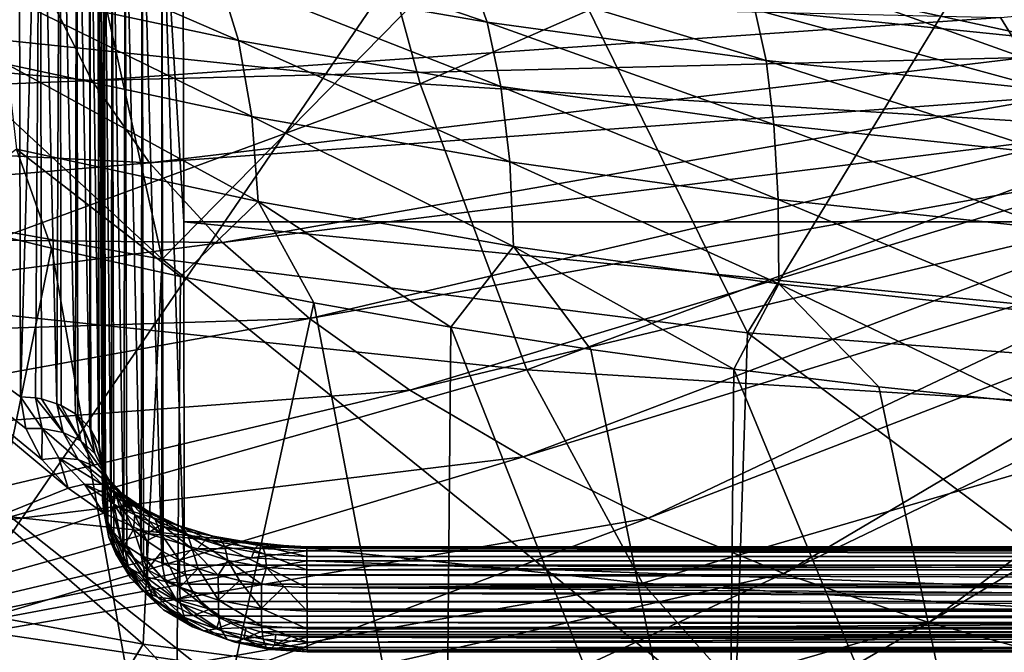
# Model space of a CAD drawing. Header units: metres. Extents: x -109 to 109, y -78 to 121.
# Tile 446 of 656: x -4.67 to -2.26, y -73.79 to -72.24. Entities that reach past the tile are written whole.
import ezdxf

# ---------------------------------------------------------------- set-up
doc = ezdxf.new("R2010")
doc.units = ezdxf.units.M
doc.layers.add('solid_508554_SW0001', color=7, linetype='CONTINUOUS')

msp = doc.modelspace()

# ---------------------------------------------------------------- linework, layer by layer
at = {"layer": 'solid_508554_SW0001'}
for points in [[(-4.670486, -71.445282, 48.437046), (-4.667082, -73.161469, 46.237328), (-5.872071, -72.281227, 47.410671)], [(-4.618999, -71.450371, 48.441467), (-4.667082, -73.161469, 46.237328), (-4.670486, -71.445282, 48.437046)], [(-4.618999, -71.450371, 48.441467), (-4.629963, -73.164268, 46.239376), (-4.667082, -73.161469, 46.237328)], [(-4.618999, -71.450371, 48.441467), (-4.615598, -73.166916, 46.241291), (-4.629963, -73.164268, 46.239376)], [(-4.618999, -71.450371, 48.441467), (-4.577928, -73.178459, 46.249619), (-4.615598, -73.166916, 46.241291)], [(-4.570982, -71.465408, 48.454296), (-4.577928, -73.178459, 46.249619), (-4.618999, -71.450371, 48.441467)], [(-3.562535, -71.848, 42.004944), (-5.899612, -71.467323, 41.955029), (-5.869088, -75.2211, 42.447231)], [(-4.570982, -71.465408, 48.454296), (-4.567585, -73.182953, 46.252853), (-4.577928, -73.178459, 46.249619)], [(-4.570982, -71.465408, 48.454296), (-4.53261, -73.203606, 46.267723), (-4.567585, -73.182953, 46.252853)], [(-4.529674, -71.489388, 48.47467), (-4.53261, -73.203606, 46.267723), (-4.570982, -71.465408, 48.454296)], [(-4.529674, -71.489388, 48.47467), (-4.526278, -73.208488, 46.271233), (-4.53261, -73.203606, 46.267723)], [(-4.529674, -71.489388, 48.47467), (-4.497425, -73.237823, 46.292324), (-4.526278, -73.208488, 46.271233)], [(-4.497857, -71.520676, 48.501221), (-4.497425, -73.237823, 46.292324), (-4.529674, -71.489388, 48.47467)], [(-3.688985, -72.395264, 16.270603), (-5.501956, -72.205193, 16.599815), (-3.927015, -71.522141, 14.119404)], [(-4.497857, -71.520676, 48.501221), (-4.494461, -73.241798, 46.295185), (-4.497425, -73.237823, 46.292324)], [(-4.497857, -71.520676, 48.501221), (-4.475022, -73.278526, 46.321571), (-4.494461, -73.241798, 46.295185)], [(-4.477677, -71.557175, 48.532158), (-4.475022, -73.278526, 46.321571), (-4.497857, -71.520676, 48.501221)], [(-3.688985, -72.395264, 16.270603), (-3.927015, -71.522141, 14.119404), (-1.970237, -71.644096, 13.90817)], [(-4.477677, -71.557175, 48.532158), (-4.470494, -71.596436, 48.565369), (-4.46709, -73.322418, 46.353096)], [(-4.477677, -71.557175, 48.532158), (-4.46709, -73.322418, 46.353096), (-4.47428, -73.280655, 46.323101)], [(-4.477677, -71.557175, 48.532158), (-4.47428, -73.280655, 46.323101), (-4.475022, -73.278526, 46.321571)], [(-5.739532, -72.573341, 54.411236), (-4.320586, -72.824783, 54.540447), (-5.679892, -71.563828, 56.305351)], [(-4.320586, -72.824783, 54.540447), (-4.556941, -71.759193, 56.418018), (-5.679892, -71.563828, 56.305351)], [(-4.466179, -73.412849, 46.405243), (-4.46709, -73.322418, 46.353096), (-4.470494, -71.596436, 48.565369)], [(-4.469543, -71.700157, 48.603508), (-4.466179, -73.412849, 46.405243), (-4.470494, -71.596436, 48.565369)], [(-1.850814, -72.509827, 16.072174), (-3.688985, -72.395264, 16.270603), (-1.970237, -71.644096, 13.90817)], [(-4.46236, -71.739426, 48.636723), (-4.466179, -73.412849, 46.405243), (-4.469543, -71.700157, 48.603508)], [(-4.46236, -71.739426, 48.636723), (-4.462772, -73.441338, 46.425686), (-4.466179, -73.412849, 46.405243)], [(-4.46236, -71.739426, 48.636723), (-4.458992, -73.454628, 46.435226), (-4.462772, -73.441338, 46.425686)], [(-4.46236, -71.739426, 48.636723), (-4.445197, -73.483894, 46.456242), (-4.458992, -73.454628, 46.435226)], [(-4.442181, -71.775963, 48.667618), (-4.445197, -73.483894, 46.456242), (-4.46236, -71.739426, 48.636723)], [(-4.320586, -72.824783, 54.540447), (-3.425279, -71.91153, 56.505859), (-4.556941, -71.759193, 56.418018)], [(-4.442181, -71.775963, 48.667618), (-4.43881, -73.493484, 46.463131), (-4.445197, -73.483894, 46.456242)], [(-4.442181, -71.775963, 48.667618), (-4.413953, -73.52092, 46.482838), (-4.43881, -73.493484, 46.463131)], [(-4.410364, -71.807281, 48.694134), (-4.413953, -73.52092, 46.482838), (-4.442181, -71.775963, 48.667618)], [(-4.410364, -71.807281, 48.694134), (-4.406992, -73.52681, 46.487076), (-4.413953, -73.52092, 46.482838)], [(-4.410364, -71.807281, 48.694134), (-4.371428, -73.549568, 46.503445), (-4.406992, -73.52681, 46.487076)], [(-4.369055, -71.831276, 48.714485), (-4.371428, -73.549568, 46.503445), (-4.410364, -71.807281, 48.694134)], [(-3.562535, -71.848, 42.004944), (-5.869088, -75.2211, 42.447231), (5.869088, -75.2211, 42.447231)], [(-4.369055, -71.831276, 48.714485), (-4.365685, -73.552353, 46.505444), (-4.371428, -73.549568, 46.503445)], [(-4.369055, -71.831276, 48.714485), (-4.320867, -73.567673, 46.516487), (-4.365685, -73.552353, 46.505444)], [(-4.321038, -71.846329, 48.727299), (-4.320867, -73.567673, 46.516487), (-4.369055, -71.831276, 48.714485)], [(-4.321038, -71.846329, 48.727299), (-4.269551, -71.851433, 48.731701), (-4.267633, -72.733559, 47.644493)], [(-4.321038, -71.846329, 48.727299), (-4.267633, -72.733559, 47.644493), (-4.266187, -73.573837, 46.520966)], [(-4.321038, -71.846329, 48.727299), (-4.266187, -73.573837, 46.520966), (-4.317671, -73.568382, 46.517002)], [(-4.321038, -71.846329, 48.727299), (-4.317671, -73.568382, 46.517002), (-4.320867, -73.567673, 46.516487)], [(4.269556, -71.849617, 48.733845), (4.267633, -72.733559, 47.644493), (-4.269551, -71.851433, 48.731701)], [(-1.192517, -72.04007, 42.030128), (-3.562535, -71.848, 42.004944), (5.869088, -75.2211, 42.447231)], [(4.267633, -72.733559, 47.644493), (-4.267633, -72.733559, 47.644493), (-4.269551, -71.851433, 48.731701)], [(-4.320586, -72.824783, 54.540447), (-2.887991, -73.004982, 54.633049), (-3.425279, -71.91153, 56.505859)], [(-2.887991, -73.004982, 54.633049), (-2.287126, -72.020531, 56.568714), (-3.425279, -71.91153, 56.505859)], [(-4.133914, -72.289841, 28.148821), (-4.182301, -72.130409, 27.973177), (-4.805328, -71.998154, 28.288815)], [(-4.743149, -72.15979, 28.457996), (-4.133914, -72.289841, 28.148821), (-4.805328, -71.998154, 28.288815)], [(-3.525391, -72.244324, 27.727722), (-3.570671, -72.117645, 27.526436), (-4.245121, -72.00161, 27.778044)], [(-4.182301, -72.130409, 27.973177), (-3.525391, -72.244324, 27.727722), (-4.245121, -72.00161, 27.778044)], [(0, -72.018211, 41.56078), (-2.209354, -72.331459, 40.842983), (-2.269211, -72.232941, 41.013813)], [(-2.887991, -73.004982, 54.633049), (-1.446278, -73.113319, 54.688721), (-2.287126, -72.020531, 56.568714)], [(-1.446278, -73.113319, 54.688721), (-1.144646, -72.085999, 56.606472), (-2.287126, -72.020531, 56.568714)], [(-3.491427, -72.402077, 27.908203), (-3.525391, -72.244324, 27.727722), (-4.182301, -72.130409, 27.973177)], [(-4.133914, -72.289841, 28.148821), (-3.491427, -72.402077, 27.908203), (-4.182301, -72.130409, 27.973177)], [(-2.843054, -72.338493, 27.555477), (-2.870241, -72.21331, 27.35004), (-3.570671, -72.117645, 27.526436)], [(-3.525391, -72.244324, 27.727722), (-2.843054, -72.338493, 27.555477), (-3.570671, -72.117645, 27.526436)], [(-2.152562, -72.28746, 27.250875), (-2.165812, -72.198029, 27.026289), (-2.904776, -72.12281, 27.12816)], [(-2.870241, -72.21331, 27.35004), (-2.152562, -72.28746, 27.250875), (-2.904776, -72.12281, 27.12816)], [(-4.101223, -72.475769, 28.3004), (-4.133914, -72.289841, 28.148821), (-4.743149, -72.15979, 28.457996)], [(-4.699965, -72.347305, 28.604912), (-4.101223, -72.475769, 28.3004), (-4.743149, -72.15979, 28.457996)], [(-4.492692, -72.38739, 40.21756), (-6.630319, -72.473877, 39.188293), (-6.806166, -72.17662, 39.703777)], [(-4.596958, -72.179787, 40.577576), (-4.492692, -72.38739, 40.21756), (-6.806166, -72.17662, 39.703777)], [(-2.269211, -72.232941, 41.013813), (-4.492692, -72.38739, 40.21756), (-4.596958, -72.179787, 40.577576)], [(-5.11251, -72.918617, 18.787512), (-5.501956, -72.205193, 16.599815), (-3.688985, -72.395264, 16.270603)], [(-2.269211, -72.232941, 41.013813), (-2.209354, -72.331459, 40.842983), (-4.492692, -72.38739, 40.21756)], [(-2.14377, -72.411781, 27.458433), (-2.152562, -72.28746, 27.250875), (-2.870241, -72.21331, 27.35004)], [(-2.843054, -72.338493, 27.555477), (-2.14377, -72.411781, 27.458433), (-2.870241, -72.21331, 27.35004)], [(-2.823921, -72.495087, 27.73912), (-2.843054, -72.338493, 27.555477), (-3.525391, -72.244324, 27.727722)], [(-3.491427, -72.402077, 27.908203), (-2.823921, -72.495087, 27.73912), (-3.525391, -72.244324, 27.727722)], [(-4.550187, -73.384995, 45.922333), (-5.869609, -73.919075, 45.138466), (-5.872071, -72.281227, 47.410671)], [(-4.614835, -73.314888, 46.021927), (-4.550187, -73.384995, 45.922333), (-5.872071, -72.281227, 47.410671)], [(-4.654095, -73.239105, 46.128761), (-4.614835, -73.314888, 46.021927), (-5.872071, -72.281227, 47.410671)], [(-4.667082, -73.161469, 46.237328), (-4.654095, -73.239105, 46.128761), (-5.872071, -72.281227, 47.410671)], [(-3.469664, -72.5868, 28.063173), (-3.491427, -72.402077, 27.908203), (-4.133914, -72.289841, 28.148821)], [(-4.101223, -72.475769, 28.3004), (-3.469664, -72.5868, 28.063173), (-4.133914, -72.289841, 28.148821)], [(-4.085079, -72.683334, 28.423967), (-4.101223, -72.475769, 28.3004), (-4.699965, -72.347305, 28.604912)], [(-4.676899, -72.555832, 28.725735), (-4.085079, -72.683334, 28.423967), (-4.699965, -72.347305, 28.604912)], [(-2.209354, -72.331459, 40.842983), (-4.350939, -72.589378, 39.867287), (-4.492692, -72.38739, 40.21756)], [(-2.209354, -72.331459, 40.842983), (-2.132396, -72.426956, 40.677368), (-4.350939, -72.589378, 39.867287)], [(-2.139664, -72.567749, 27.643557), (-2.14377, -72.411781, 27.458433), (-2.843054, -72.338493, 27.555477)], [(-2.823921, -72.495087, 27.73912), (-2.139664, -72.567749, 27.643557), (-2.843054, -72.338493, 27.555477)], [(-4.492692, -72.38739, 40.21756), (-4.350939, -72.589378, 39.867287), (-6.630319, -72.473877, 39.188293)], [(-3.427866, -73.09523, 18.481602), (-5.11251, -72.918617, 18.787512), (-3.688985, -72.395264, 16.270603)], [(-3.427866, -73.09523, 18.481602), (-3.688985, -72.395264, 16.270603), (-1.850814, -72.509827, 16.072174)], [(-2.813343, -72.679016, 27.896187), (-2.823921, -72.495087, 27.73912), (-3.491427, -72.402077, 27.908203)], [(-3.469664, -72.5868, 28.063173), (-2.813343, -72.679016, 27.896187), (-3.491427, -72.402077, 27.908203)], [(-2.132396, -72.426956, 40.677368), (-4.172881, -72.784065, 39.529678), (-4.350939, -72.589378, 39.867287)], [(-2.132396, -72.426956, 40.677368), (-2.038934, -72.518707, 40.518257), (-4.172881, -72.784065, 39.529678)], [(-4.350939, -72.589378, 39.867287), (-6.402559, -72.762207, 38.688297), (-6.630319, -72.473877, 39.188293)], [(-3.460669, -72.793686, 28.188601), (-3.469664, -72.5868, 28.063173), (-4.101223, -72.475769, 28.3004)], [(-4.085079, -72.683334, 28.423967), (-3.460669, -72.793686, 28.188601), (-4.101223, -72.475769, 28.3004)], [(-2.140352, -72.751297, 27.80142), (-2.139664, -72.567749, 27.643557), (-2.823921, -72.495087, 27.73912)], [(-2.813343, -72.679016, 27.896187), (-2.140352, -72.751297, 27.80142), (-2.823921, -72.495087, 27.73912)], [(-2.038934, -72.518707, 40.518257), (-3.960003, -72.969818, 39.207558), (-4.172881, -72.784065, 39.529678)], [(-2.038934, -72.518707, 40.518257), (-1.929689, -72.606003, 40.366879), (-3.960003, -72.969818, 39.207558)], [(-1.719807, -73.201683, 18.297218), (-3.427866, -73.09523, 18.481602), (-1.850814, -72.509827, 16.072174)], [(-4.676899, -72.555832, 28.725735), (-4.894953, -72.724106, 28.95212), (-4.590792, -72.79792, 28.768801)], [(-4.676899, -72.555832, 28.725735), (-4.590792, -72.79792, 28.768801), (-4.275187, -72.86721, 28.60364)], [(-4.676899, -72.555832, 28.725735), (-4.275187, -72.86721, 28.60364), (-4.085079, -72.683334, 28.423967)], [(-4.350939, -72.589378, 39.867287), (-4.172881, -72.784065, 39.529678), (-6.402559, -72.762207, 38.688297)], [(-5.799679, -73.501686, 52.442932), (-4.366557, -73.767296, 52.563343), (-5.739532, -72.573341, 54.411236)], [(-4.366557, -73.767296, 52.563343), (-4.320586, -72.824783, 54.540447), (-5.739532, -72.573341, 54.411236)], [(-2.811593, -72.885498, 28.022585), (-2.813343, -72.679016, 27.896187), (-3.469664, -72.5868, 28.063173)], [(-3.460669, -72.793686, 28.188601), (-2.811593, -72.885498, 28.022585), (-3.469664, -72.5868, 28.063173)], [(-1.929689, -72.606003, 40.366879), (-3.714083, -73.145088, 38.90361), (-3.960003, -72.969818, 39.207558)], [(-1.929689, -72.606003, 40.366879), (-1.805508, -72.688164, 40.2244), (-3.714083, -73.145088, 38.90361)], [(-4.085079, -72.683334, 28.423967), (-4.275187, -72.86721, 28.60364), (-3.949285, -72.931732, 28.457266)], [(-4.085079, -72.683334, 28.423967), (-3.949285, -72.931732, 28.457266), (-3.614309, -72.991234, 28.330242)], [(-4.085079, -72.683334, 28.423967), (-3.614309, -72.991234, 28.330242), (-3.460669, -72.793686, 28.188601)], [(-1.805508, -72.688164, 40.2244), (-3.437172, -73.308426, 38.620365), (-3.714083, -73.145088, 38.90361)], [(-1.805508, -72.688164, 40.2244), (-1.667352, -72.764557, 40.09193), (-3.437172, -73.308426, 38.620365)], [(-2.145815, -72.957649, 27.927916), (-2.140352, -72.751297, 27.80142), (-2.813343, -72.679016, 27.896187)], [(-2.811593, -72.885498, 28.022585), (-2.145815, -72.957649, 27.927916), (-2.813343, -72.679016, 27.896187)], [(-4.909778, -74.358421, 29.467325), (-4.590792, -72.79792, 28.768801), (-4.894953, -72.724106, 28.95212)], [(4.266187, -73.573837, 46.520966), (-4.266187, -73.573837, 46.520966), (-4.267633, -72.733559, 47.644493)], [(4.267633, -72.733559, 47.644493), (4.266187, -73.573837, 46.520966), (-4.267633, -72.733559, 47.644493)], [(-4.172881, -72.784065, 39.529678), (-6.124669, -73.039345, 38.207695), (-6.402559, -72.762207, 38.688297)], [(-1.667352, -72.764557, 40.09193), (-3.131581, -73.45845, 38.360195), (-3.437172, -73.308426, 38.620365)], [(-1.667352, -72.764557, 40.09193), (-1.51629, -72.834579, 39.970493), (-3.131581, -73.45845, 38.360195)], [(-4.172881, -72.784065, 39.529678), (-3.960003, -72.969818, 39.207558), (-6.124669, -73.039345, 38.207695)], [(-4.909778, -74.358421, 29.467325), (-4.289968, -74.495964, 29.117117), (-4.590792, -72.79792, 28.768801)], [(-4.289968, -74.495964, 29.117117), (-4.275187, -72.86721, 28.60364), (-4.590792, -72.79792, 28.768801)], [(-3.460669, -72.793686, 28.188601), (-3.614309, -72.991234, 28.330242), (-3.271512, -73.045486, 28.223057)], [(-3.460669, -72.793686, 28.188601), (-3.271512, -73.045486, 28.223057), (-2.922149, -73.094284, 28.13611)], [(-3.460669, -72.793686, 28.188601), (-2.922149, -73.094284, 28.13611), (-2.811593, -72.885498, 28.022585)], [(-4.366557, -73.767296, 52.563343), (-2.919045, -73.957687, 52.649651), (-4.320586, -72.824783, 54.540447)], [(-2.919045, -73.957687, 52.649651), (-2.887991, -73.004982, 54.633049), (-4.320586, -72.824783, 54.540447)], [(-1.51629, -72.834579, 39.970493), (-2.799859, -73.593925, 38.125267), (-3.131581, -73.45845, 38.360195)], [(-1.51629, -72.834579, 39.970493), (-1.353492, -72.897705, 39.861027), (-2.799859, -73.593925, 38.125267)], [(-4.289968, -74.495964, 29.117117), (-3.949285, -72.931732, 28.457266), (-4.275187, -72.86721, 28.60364)], [(-2.811593, -72.885498, 28.022585), (-2.922149, -73.094284, 28.13611), (-2.567468, -73.137451, 28.069717)], [(-2.811593, -72.885498, 28.022585), (-2.567468, -73.137451, 28.069717), (-2.208742, -73.174828, 28.024134)], [(-2.811593, -72.885498, 28.022585), (-2.208742, -73.174828, 28.024134), (-2.145815, -72.957649, 27.927916)], [(-1.353492, -72.897705, 39.861027), (-2.444775, -73.713715, 37.917542), (-2.799859, -73.593925, 38.125267)], [(-1.353492, -72.897705, 39.861027), (-1.180218, -72.953438, 39.764381), (-2.444775, -73.713715, 37.917542)], [(-4.691066, -73.455612, 21.019253), (-5.11251, -72.918617, 18.787512), (-3.427866, -73.09523, 18.481602)], [(-4.289968, -74.495964, 29.117117), (-3.629137, -74.613571, 28.841757), (-3.949285, -72.931732, 28.457266)], [(-3.629137, -74.613571, 28.841757), (-3.614309, -72.991234, 28.330242), (-3.949285, -72.931732, 28.457266)], [(-1.180218, -72.953438, 39.764381), (-2.069291, -73.816811, 37.73875), (-2.444775, -73.713715, 37.917542)], [(-3.960003, -72.969818, 39.207558), (-5.798824, -73.303131, 37.750259), (-6.124669, -73.039345, 38.207695)], [(-3.960003, -72.969818, 39.207558), (-3.714083, -73.145088, 38.90361), (-5.798824, -73.303131, 37.750259)], [(-3.629137, -74.613571, 28.841757), (-2.936928, -74.70948, 28.64538), (-3.614309, -72.991234, 28.330242)], [(-2.936928, -74.70948, 28.64538), (-3.271512, -73.045486, 28.223057), (-3.614309, -72.991234, 28.330242)], [(-2.919045, -73.957687, 52.649651), (-1.461926, -74.072166, 52.701546), (-2.887991, -73.004982, 54.633049)], [(-1.461926, -74.072166, 52.701546), (-1.446278, -73.113319, 54.688721), (-2.887991, -73.004982, 54.633049)], [(-2.936928, -74.70948, 28.64538), (-2.922149, -73.094284, 28.13611), (-3.271512, -73.045486, 28.223057)], [(-3.145294, -73.617668, 20.738562), (-4.691066, -73.455612, 21.019253), (-3.427866, -73.09523, 18.481602)], [(-3.145294, -73.617668, 20.738562), (-3.427866, -73.09523, 18.481602), (-1.719807, -73.201683, 18.297218)], [(-2.936928, -74.70948, 28.64538), (-2.223468, -74.782257, 28.530954), (-2.922149, -73.094284, 28.13611)], [(-2.223468, -74.782257, 28.530954), (-2.567468, -73.137451, 28.069717), (-2.922149, -73.094284, 28.13611)], [(-3.714083, -73.145088, 38.90361), (-5.427577, -73.551491, 37.319565), (-5.798824, -73.303131, 37.750259)], [(-3.714083, -73.145088, 38.90361), (-3.437172, -73.308426, 38.620365), (-5.427577, -73.551491, 37.319565)], [(-2.223468, -74.782257, 28.530954), (-2.208742, -73.174828, 28.024134), (-2.567468, -73.137451, 28.069717)], [(-4.613532, -73.239502, 46.135456), (-4.654095, -73.239105, 46.128761), (-4.667082, -73.161469, 46.237328)], [(-4.629963, -73.164268, 46.239376), (-4.613532, -73.239502, 46.135456), (-4.667082, -73.161469, 46.237328)], [(-4.562824, -73.248711, 46.154366), (-4.613532, -73.239502, 46.135456), (-4.629963, -73.164268, 46.239376)], [(-4.615598, -73.166916, 46.241291), (-4.562824, -73.248711, 46.154366), (-4.629963, -73.164268, 46.239376)], [(-4.615598, -73.166916, 46.241291), (-4.577928, -73.178459, 46.249619), (-4.562824, -73.248711, 46.154366)], [(-4.518952, -73.269585, 46.179924), (-4.562824, -73.248711, 46.154366), (-4.577928, -73.178459, 46.249619)], [(-4.567585, -73.182953, 46.252853), (-4.518952, -73.269585, 46.179924), (-4.577928, -73.178459, 46.249619)], [(-4.567585, -73.182953, 46.252853), (-4.53261, -73.203606, 46.267723), (-4.518952, -73.269585, 46.179924)], [(-4.485223, -73.30056, 46.210197), (-4.518952, -73.269585, 46.179924), (-4.53261, -73.203606, 46.267723)], [(-4.526278, -73.208488, 46.271233), (-4.485223, -73.30056, 46.210197), (-4.53261, -73.203606, 46.267723)], [(-4.526278, -73.208488, 46.271233), (-4.497425, -73.237823, 46.292324), (-4.485223, -73.30056, 46.210197)], [(-1.578037, -73.715347, 20.569376), (-3.145294, -73.617668, 20.738562), (-1.719807, -73.201683, 18.297218)], [(-4.613532, -73.239502, 46.135456), (-4.614835, -73.314888, 46.021927), (-4.654095, -73.239105, 46.128761)], [(-4.613532, -73.239502, 46.135456), (-4.572938, -73.310768, 46.036331), (-4.614835, -73.314888, 46.021927)], [(-4.525445, -73.315262, 46.063492), (-4.572938, -73.310768, 46.036331), (-4.613532, -73.239502, 46.135456)], [(-4.562824, -73.248711, 46.154366), (-4.525445, -73.315262, 46.063492), (-4.613532, -73.239502, 46.135456)], [(-4.464176, -73.339302, 46.242908), (-4.485223, -73.30056, 46.210197), (-4.497425, -73.237823, 46.292324)], [(-4.494461, -73.241798, 46.295185), (-4.464176, -73.339302, 46.242908), (-4.497425, -73.237823, 46.292324)], [(-4.494461, -73.241798, 46.295185), (-4.475022, -73.278526, 46.321571), (-4.464176, -73.339302, 46.242908)], [(-4.484604, -73.332153, 46.09605), (-4.525445, -73.315262, 46.063492), (-4.562824, -73.248711, 46.154366)], [(-4.518952, -73.269585, 46.179924), (-4.484604, -73.332153, 46.09605), (-4.562824, -73.248711, 46.154366)], [(-4.453492, -73.360168, 46.131554), (-4.484604, -73.332153, 46.09605), (-4.518952, -73.269585, 46.179924)], [(-4.485223, -73.30056, 46.210197), (-4.453492, -73.360168, 46.131554), (-4.518952, -73.269585, 46.179924)], [(-4.475022, -73.278526, 46.321571), (-4.463864, -73.357178, 46.308372), (-4.464176, -73.339302, 46.242908)], [(-4.47428, -73.280655, 46.323101), (-4.463864, -73.357178, 46.308372), (-4.475022, -73.278526, 46.321571)], [(-4.47428, -73.280655, 46.323101), (-4.46709, -73.322418, 46.353096), (-4.463864, -73.357178, 46.308372)], [(-3.437172, -73.308426, 38.620365), (-5.013834, -73.782486, 36.918987), (-5.427577, -73.551491, 37.319565)], [(-3.437172, -73.308426, 38.620365), (-3.131581, -73.45845, 38.360195), (-5.013834, -73.782486, 36.918987)], [(-4.572938, -73.310768, 46.036331), (-4.550187, -73.384995, 45.922333), (-4.614835, -73.314888, 46.021927)], [(-4.572938, -73.310768, 46.036331), (-4.509938, -73.37561, 45.945499), (-4.550187, -73.384995, 45.922333)], [(-4.467406, -73.375824, 45.980206), (-4.509938, -73.37561, 45.945499), (-4.572938, -73.310768, 46.036331)], [(-4.525445, -73.315262, 46.063492), (-4.467406, -73.375824, 45.980206), (-4.572938, -73.310768, 46.036331)], [(-4.431027, -73.389137, 46.0191), (-4.467406, -73.375824, 45.980206), (-4.525445, -73.315262, 46.063492)], [(-4.484604, -73.332153, 46.09605), (-4.431027, -73.389137, 46.0191), (-4.525445, -73.315262, 46.063492)], [(-4.434453, -73.397194, 46.167328), (-4.453492, -73.360168, 46.131554), (-4.485223, -73.30056, 46.210197)], [(-4.464176, -73.339302, 46.242908), (-4.434453, -73.397194, 46.167328), (-4.485223, -73.30056, 46.210197)], [(-4.403542, -73.414551, 46.05925), (-4.431027, -73.389137, 46.0191), (-4.484604, -73.332153, 46.09605)], [(-4.453492, -73.360168, 46.131554), (-4.403542, -73.414551, 46.05925), (-4.484604, -73.332153, 46.09605)], [(-4.453555, -73.474174, 46.312019), (-4.46709, -73.322418, 46.353096), (-4.466179, -73.412849, 46.405243)], [(-4.453555, -73.474174, 46.312019), (-4.463864, -73.357178, 46.308372), (-4.46709, -73.322418, 46.353096)], [(-4.464176, -73.339302, 46.242908), (-4.463864, -73.357178, 46.308372), (-4.454384, -73.391319, 46.26421)], [(-4.464176, -73.339302, 46.242908), (-4.454384, -73.391319, 46.26421), (-4.438784, -73.424431, 46.221127)], [(-4.464176, -73.339302, 46.242908), (-4.438784, -73.424431, 46.221127), (-4.434453, -73.397194, 46.167328)], [(-4.453555, -73.474174, 46.312019), (-4.454384, -73.391319, 46.26421), (-4.463864, -73.357178, 46.308372)], [(-4.387022, -73.450142, 46.097633), (-4.403542, -73.414551, 46.05925), (-4.453492, -73.360168, 46.131554)], [(-4.434453, -73.397194, 46.167328), (-4.387022, -73.450142, 46.097633), (-4.453492, -73.360168, 46.131554)], [(-4.550187, -73.384995, 45.922333), (-4.463078, -73.44606, 45.83498), (-5.869609, -73.919075, 45.138466)], [(-4.509938, -73.37561, 45.945499), (-4.463078, -73.44606, 45.83498), (-4.550187, -73.384995, 45.922333)], [(-4.509938, -73.37561, 45.945499), (-4.427039, -73.431824, 45.86628), (-4.463078, -73.44606, 45.83498)], [(-4.391014, -73.428329, 45.907555), (-4.427039, -73.431824, 45.86628), (-4.509938, -73.37561, 45.945499)], [(-4.467406, -73.375824, 45.980206), (-4.391014, -73.428329, 45.907555), (-4.509938, -73.37561, 45.945499)], [(-4.360342, -73.438583, 45.951916), (-4.391014, -73.428329, 45.907555), (-4.467406, -73.375824, 45.980206)], [(-4.431027, -73.389137, 46.0191), (-4.360342, -73.438583, 45.951916), (-4.467406, -73.375824, 45.980206)], [(-4.337332, -73.461807, 45.996014), (-4.360342, -73.438583, 45.951916), (-4.431027, -73.389137, 46.0191)], [(-4.403542, -73.414551, 46.05925), (-4.337332, -73.461807, 45.996014), (-4.431027, -73.389137, 46.0191)], [(-4.450338, -73.505577, 46.335903), (-4.453555, -73.474174, 46.312019), (-4.466179, -73.412849, 46.405243)], [(-4.450338, -73.505577, 46.335903), (-4.466179, -73.412849, 46.405243), (-4.462772, -73.441338, 46.425686)], [(-4.416435, -73.532227, 46.223377), (-4.438784, -73.424431, 46.221127), (-4.454384, -73.391319, 46.26421)], [(-4.453555, -73.474174, 46.312019), (-4.416435, -73.532227, 46.223377), (-4.454384, -73.391319, 46.26421)], [(-4.434453, -73.397194, 46.167328), (-4.438784, -73.424431, 46.221127), (-4.417259, -73.456154, 46.179646)], [(-4.434453, -73.397194, 46.167328), (-4.417259, -73.456154, 46.179646), (-4.39007, -73.486115, 46.140289)], [(-4.434453, -73.397194, 46.167328), (-4.39007, -73.486115, 46.140289), (-4.387022, -73.450142, 46.097633)], [(-4.32372, -73.496254, 46.036533), (-4.337332, -73.461807, 45.996014), (-4.403542, -73.414551, 46.05925)], [(-4.387022, -73.450142, 46.097633), (-4.32372, -73.496254, 46.036533), (-4.403542, -73.414551, 46.05925)], [(-4.427039, -73.431824, 45.86628), (-4.356446, -73.496094, 45.762993), (-4.463078, -73.44606, 45.83498)], [(-4.416435, -73.532227, 46.223377), (-4.417259, -73.456154, 46.179646), (-4.438784, -73.424431, 46.221127)], [(-4.391014, -73.428329, 45.907555), (-4.299103, -73.471046, 45.848186), (-4.427039, -73.431824, 45.86628)], [(-4.427039, -73.431824, 45.86628), (-4.327315, -73.477539, 45.801544), (-4.356446, -73.496094, 45.762993)], [(-4.299103, -73.471046, 45.848186), (-4.327315, -73.477539, 45.801544), (-4.427039, -73.431824, 45.86628)], [(-4.275171, -73.478844, 45.896973), (-4.299103, -73.471046, 45.848186), (-4.391014, -73.428329, 45.907555)], [(-4.360342, -73.438583, 45.951916), (-4.275171, -73.478844, 45.896973), (-4.391014, -73.428329, 45.907555)], [(-4.257323, -73.500336, 45.944225), (-4.275171, -73.478844, 45.896973), (-4.360342, -73.438583, 45.951916)], [(-4.337332, -73.461807, 45.996014), (-4.257323, -73.500336, 45.944225), (-4.360342, -73.438583, 45.951916)], [(-4.463078, -73.44606, 45.83498), (-4.356446, -73.496094, 45.762993), (-5.869609, -73.919075, 45.138466)], [(-4.240262, -73.812828, 23.281073), (-5.608522, -73.609154, 23.633846), (-4.691066, -73.455612, 21.019253)], [(-3.131581, -73.45845, 38.360195), (-4.560834, -73.994308, 36.551659), (-5.013834, -73.782486, 36.918987)], [(-4.240262, -73.812828, 23.281073), (-4.691066, -73.455612, 21.019253), (-3.145294, -73.617668, 20.738562)], [(-3.131581, -73.45845, 38.360195), (-2.799859, -73.593925, 38.125267), (-4.560834, -73.994308, 36.551659)], [(-4.462772, -73.441338, 46.425686), (-4.458992, -73.454628, 46.435226), (-4.4332, -73.545937, 46.369541)], [(-4.450338, -73.505577, 46.335903), (-4.462772, -73.441338, 46.425686), (-4.4332, -73.545937, 46.369541)], [(-4.458992, -73.454628, 46.435226), (-4.445197, -73.483894, 46.456242), (-4.4332, -73.545937, 46.369541)], [(-4.416435, -73.532227, 46.223377), (-4.39007, -73.486115, 46.140289), (-4.417259, -73.456154, 46.179646)], [(-4.387022, -73.450142, 46.097633), (-4.39007, -73.486115, 46.140289), (-4.357542, -73.513962, 46.103542)], [(-4.387022, -73.450142, 46.097633), (-4.357542, -73.513962, 46.103542), (-4.32372, -73.496254, 46.036533)], [(-4.246904, -73.533913, 45.986385), (-4.257323, -73.500336, 45.944225), (-4.337332, -73.461807, 45.996014)], [(-4.32372, -73.496254, 46.036533), (-4.246904, -73.533913, 45.986385), (-4.337332, -73.461807, 45.996014)], [(-4.413809, -73.566437, 46.250378), (-4.416435, -73.532227, 46.223377), (-4.453555, -73.474174, 46.312019)], [(-4.413809, -73.566437, 46.250378), (-4.453555, -73.474174, 46.312019), (-4.450338, -73.505577, 46.335903)], [(-4.445197, -73.483894, 46.456242), (-4.43881, -73.493484, 46.463131), (-4.402735, -73.578995, 46.40168)], [(-4.4332, -73.545937, 46.369541), (-4.445197, -73.483894, 46.456242), (-4.402735, -73.578995, 46.40168)], [(-4.416435, -73.532227, 46.223377), (-4.356709, -73.584114, 46.143814), (-4.39007, -73.486115, 46.140289)], [(-4.356709, -73.584114, 46.143814), (-4.357542, -73.513962, 46.103542), (-4.39007, -73.486115, 46.140289)], [(-4.327315, -73.477539, 45.801544), (-4.214511, -73.511253, 45.753647), (-4.356446, -73.496094, 45.762993)], [(-4.299103, -73.471046, 45.848186), (-4.195126, -73.502571, 45.804264), (-4.327315, -73.477539, 45.801544)], [(-4.195126, -73.502571, 45.804264), (-4.214511, -73.511253, 45.753647), (-4.327315, -73.477539, 45.801544)], [(-4.178728, -73.508583, 45.856308), (-4.195126, -73.502571, 45.804264), (-4.299103, -73.471046, 45.848186)], [(-4.275171, -73.478844, 45.896973), (-4.178728, -73.508583, 45.856308), (-4.299103, -73.471046, 45.848186)], [(-4.166553, -73.528847, 45.905853), (-4.178728, -73.508583, 45.856308), (-4.275171, -73.478844, 45.896973)], [(-4.257323, -73.500336, 45.944225), (-4.166553, -73.528847, 45.905853), (-4.275171, -73.478844, 45.896973)], [(-4.356446, -73.496094, 45.762993), (-4.233812, -73.53331, 45.70919), (-5.869609, -73.919075, 45.138466)], [(-4.840063, -74.537033, 50.513474), (-4.366557, -73.767296, 52.563343), (-5.799679, -73.501686, 52.442932)], [(-4.450338, -73.505577, 46.335903), (-4.4332, -73.545937, 46.369541), (-4.397957, -73.604721, 46.286949)], [(-4.413809, -73.566437, 46.250378), (-4.450338, -73.505577, 46.335903), (-4.397957, -73.604721, 46.286949)], [(-4.43881, -73.493484, 46.463131), (-4.413953, -73.52092, 46.482838), (-4.402735, -73.578995, 46.40168)], [(-4.32372, -73.496254, 46.036533), (-4.357542, -73.513962, 46.103542), (-4.320075, -73.539368, 46.069893)], [(-4.214511, -73.511253, 45.753647), (-4.233812, -73.53331, 45.70919), (-4.356446, -73.496094, 45.762993)], [(-4.32372, -73.496254, 46.036533), (-4.320075, -73.539368, 46.069893), (-4.278153, -73.562019, 46.039799)], [(-4.32372, -73.496254, 46.036533), (-4.278153, -73.562019, 46.039799), (-4.246904, -73.533913, 45.986385)], [(-4.15952, -73.561829, 45.949165), (-4.166553, -73.528847, 45.905853), (-4.257323, -73.500336, 45.944225)], [(-4.246904, -73.533913, 45.986385), (-4.15952, -73.561829, 45.949165), (-4.257323, -73.500336, 45.944225)], [(-4.214511, -73.511253, 45.753647), (-4.092737, -73.531876, 45.724323), (-4.233812, -73.53331, 45.70919)], [(-4.195126, -73.502571, 45.804264), (-4.082872, -73.521889, 45.777393), (-4.214511, -73.511253, 45.753647)], [(-4.082872, -73.521889, 45.777393), (-4.092737, -73.531876, 45.724323), (-4.214511, -73.511253, 45.753647)], [(-4.074544, -73.526855, 45.831425), (-4.082872, -73.521889, 45.777393), (-4.195126, -73.502571, 45.804264)], [(-4.178728, -73.508583, 45.856308), (-4.074544, -73.526855, 45.831425), (-4.195126, -73.502571, 45.804264)], [(-4.06838, -73.546402, 45.882347), (-4.074544, -73.526855, 45.831425), (-4.178728, -73.508583, 45.856308)], [(-4.166553, -73.528847, 45.905853), (-4.06838, -73.546402, 45.882347), (-4.178728, -73.508583, 45.856308)], [(-4.233812, -73.53331, 45.70919), (-4.1014, -73.555908, 45.676414), (-5.869609, -73.919075, 45.138466)], [(-4.354896, -73.620972, 46.173363), (-4.356709, -73.584114, 46.143814), (-4.416435, -73.532227, 46.223377)], [(-4.354896, -73.620972, 46.173363), (-4.416435, -73.532227, 46.223377), (-4.413809, -73.566437, 46.250378)], [(-4.413953, -73.52092, 46.482838), (-4.406992, -73.52681, 46.487076), (-4.361268, -73.602226, 46.429874)], [(-4.402735, -73.578995, 46.40168), (-4.413953, -73.52092, 46.482838), (-4.361268, -73.602226, 46.429874)], [(-4.406992, -73.52681, 46.487076), (-4.371428, -73.549568, 46.503445), (-4.361268, -73.602226, 46.429874)], [(-4.356709, -73.584114, 46.143814), (-4.320075, -73.539368, 46.069893), (-4.357542, -73.513962, 46.103542)], [(-4.246904, -73.533913, 45.986385), (-4.278153, -73.562019, 46.039799), (-4.232337, -73.58165, 46.013672)], [(-4.246904, -73.533913, 45.986385), (-4.232337, -73.58165, 46.013672), (-4.183223, -73.598038, 45.991852)], [(-4.246904, -73.533913, 45.986385), (-4.183223, -73.598038, 45.991852), (-4.15952, -73.561829, 45.949165)], [(-4.092737, -73.531876, 45.724323), (-4.1014, -73.555908, 45.676414), (-4.233812, -73.53331, 45.70919)], [(-4.064846, -73.579071, 45.926323), (-4.06838, -73.546402, 45.882347), (-4.166553, -73.528847, 45.905853)], [(-4.15952, -73.561829, 45.949165), (-4.064846, -73.579071, 45.926323), (-4.166553, -73.528847, 45.905853)], [(-4.092737, -73.531876, 45.724323), (-3.966507, -73.538742, 45.71463), (-4.1014, -73.555908, 45.676414)], [(-4.082872, -73.521889, 45.777393), (-3.966507, -73.528381, 45.768543), (-4.092737, -73.531876, 45.724323)], [(-4.092737, -73.531876, 45.724323), (-3.966507, -73.528381, 45.768543), (-3.966507, -73.538742, 45.71463)], [(-4.082872, -73.521889, 45.777393), (-3.966507, -73.533058, 45.823238), (-3.966507, -73.528381, 45.768543)], [(-4.074544, -73.526855, 45.831425), (-3.966507, -73.533058, 45.823238), (-4.082872, -73.521889, 45.777393)], [(-4.074544, -73.526855, 45.831425), (-3.966507, -73.552437, 45.874599), (-3.966507, -73.533058, 45.823238)], [(-4.06838, -73.546402, 45.882347), (-3.966507, -73.552437, 45.874599), (-4.074544, -73.526855, 45.831425)], [(-3.966507, -73.538742, 45.71463), (3.966507, -73.528381, 45.768539), (3.966507, -73.538742, 45.71463)], [(-3.966507, -73.528381, 45.768543), (3.966507, -73.533058, 45.823238), (3.966507, -73.528381, 45.768539)], [(-3.966507, -73.538742, 45.71463), (-3.966507, -73.528381, 45.768543), (3.966507, -73.528381, 45.768539)], [(-3.966507, -73.528381, 45.768543), (-3.966507, -73.533058, 45.823238), (3.966507, -73.533058, 45.823238)], [(-3.966507, -73.533058, 45.823238), (3.966507, -73.552437, 45.874599), (3.966507, -73.533058, 45.823238)], [(-3.966507, -73.533058, 45.823238), (-3.966507, -73.552437, 45.874599), (3.966507, -73.552437, 45.874599)], [(-4.1014, -73.555908, 45.676414), (-3.966507, -73.563347, 45.665615), (-5.869609, -73.919075, 45.138466)], [(-4.4332, -73.545937, 46.369541), (-4.402735, -73.578995, 46.40168), (-4.369779, -73.634026, 46.324383)], [(-4.397957, -73.604721, 46.286949), (-4.4332, -73.545937, 46.369541), (-4.369779, -73.634026, 46.324383)], [(-4.371428, -73.549568, 46.503445), (-4.365685, -73.552353, 46.505444), (-4.311966, -73.613861, 46.451965)], [(-4.361268, -73.602226, 46.429874), (-4.371428, -73.549568, 46.503445), (-4.311966, -73.613861, 46.451965)], [(-4.365685, -73.552353, 46.505444), (-4.320867, -73.567673, 46.516487), (-4.311966, -73.613861, 46.451965)], [(-4.356709, -73.584114, 46.143814), (-4.277402, -73.627266, 46.077332), (-4.320075, -73.539368, 46.069893)], [(-4.277402, -73.627266, 46.077332), (-4.278153, -73.562019, 46.039799), (-4.320075, -73.539368, 46.069893)], [(-3.966507, -73.538742, 45.71463), (-3.966507, -73.563347, 45.665615), (-4.1014, -73.555908, 45.676414)], [(-4.06838, -73.546402, 45.882347), (-3.966507, -73.585052, 45.918758), (-3.966507, -73.552437, 45.874599)], [(-4.064846, -73.579071, 45.926323), (-3.966507, -73.585052, 45.918758), (-4.06838, -73.546402, 45.882347)], [(-3.966507, -73.538742, 45.71463), (3.966507, -73.563347, 45.665615), (-3.966507, -73.563347, 45.665615)], [(-3.966507, -73.538742, 45.71463), (3.966507, -73.538742, 45.71463), (3.966507, -73.563347, 45.665615)], [(-3.966507, -73.585052, 45.918758), (3.966507, -73.585052, 45.918758), (3.966507, -73.552437, 45.874599)], [(-3.966507, -73.552437, 45.874599), (-3.966507, -73.585052, 45.918758), (3.966507, -73.552437, 45.874599)], [(-3.966507, -73.563347, 45.665615), (5.869609, -73.919083, 45.138454), (-5.869609, -73.919075, 45.138466)], [(-4.413809, -73.566437, 46.250378), (-4.397957, -73.604721, 46.286949), (-4.341122, -73.657387, 46.212585)], [(-4.354896, -73.620972, 46.173363), (-4.413809, -73.566437, 46.250378), (-4.341122, -73.657387, 46.212585)], [(-4.402735, -73.578995, 46.40168), (-4.361268, -73.602226, 46.429874), (-4.331424, -73.652122, 46.359814)], [(-4.369779, -73.634026, 46.324383), (-4.402735, -73.578995, 46.40168), (-4.331424, -73.652122, 46.359814)], [(-4.320867, -73.567673, 46.516487), (-4.317671, -73.568382, 46.517002), (-4.263556, -73.597015, 46.488621)], [(-4.311966, -73.613861, 46.451965), (-4.320867, -73.567673, 46.516487), (-4.263556, -73.597015, 46.488621)], [(-4.317671, -73.568382, 46.517002), (-4.266187, -73.573837, 46.520966), (-4.263556, -73.597015, 46.488621)], [(-4.277402, -73.627266, 46.077332), (-4.232337, -73.58165, 46.013672), (-4.278153, -73.562019, 46.039799)], [(-4.277402, -73.627266, 46.077332), (-4.182517, -73.659554, 46.027279), (-4.232337, -73.58165, 46.013672)], [(4.26361, -73.596764, 46.488976), (-4.263556, -73.597015, 46.488621), (-4.266187, -73.573837, 46.520966)], [(4.266187, -73.573837, 46.520966), (4.26361, -73.596764, 46.488976), (-4.266187, -73.573837, 46.520966)], [(-4.182517, -73.659554, 46.027279), (-4.183223, -73.598038, 45.991852), (-4.232337, -73.58165, 46.013672)], [(-4.15952, -73.561829, 45.949165), (-4.183223, -73.598038, 45.991852), (-4.131421, -73.611, 45.974613)], [(-4.15952, -73.561829, 45.949165), (-4.131421, -73.611, 45.974613), (-4.077581, -73.620407, 45.962173)], [(-4.15952, -73.561829, 45.949165), (-4.077581, -73.620407, 45.962173), (-4.064846, -73.579071, 45.926323)], [(-4.064846, -73.579071, 45.926323), (-4.077581, -73.620407, 45.962173), (-4.022382, -73.62616, 45.954685)], [(-4.064846, -73.579071, 45.926323), (-4.022382, -73.62616, 45.954685), (-3.966507, -73.628197, 45.952248)], [(-4.064846, -73.579071, 45.926323), (-3.966507, -73.628197, 45.952248), (-3.966507, -73.585052, 45.918758)], [(-3.966507, -73.563347, 45.665615), (3.966507, -73.563347, 45.665615), (5.869609, -73.919083, 45.138454)], [(-2.799859, -73.593925, 38.125267), (-4.072124, -74.185295, 36.220463), (-4.560834, -73.994308, 36.551659)], [(-4.397957, -73.604721, 46.286949), (-4.369779, -73.634026, 46.324383), (-4.316636, -73.683334, 46.254791)], [(-4.341122, -73.657387, 46.212585), (-4.397957, -73.604721, 46.286949), (-4.316636, -73.683334, 46.254791)], [(-4.361268, -73.602226, 46.429874), (-4.311966, -73.613861, 46.451965), (-4.285823, -73.657631, 46.390541)], [(-4.331424, -73.652122, 46.359814), (-4.361268, -73.602226, 46.429874), (-4.285823, -73.657631, 46.390541)], [(-4.276412, -73.666504, 46.108776), (-4.277402, -73.627266, 46.077332), (-4.356709, -73.584114, 46.143814)], [(-4.276412, -73.666504, 46.108776), (-4.356709, -73.584114, 46.143814), (-4.354896, -73.620972, 46.173363)], [(-4.311966, -73.613861, 46.451965), (-4.263556, -73.597015, 46.488621), (-4.255754, -73.61982, 46.45673)], [(4.26361, -73.596764, 46.488976), (4.255924, -73.619446, 46.457253), (-4.263556, -73.597015, 46.488621)], [(4.255924, -73.619446, 46.457253), (-4.255754, -73.61982, 46.45673), (-4.263556, -73.597015, 46.488621)], [(-4.182517, -73.659554, 46.027279), (-4.131421, -73.611, 45.974613), (-4.183223, -73.598038, 45.991852)], [(-2.799859, -73.593925, 38.125267), (-2.444775, -73.713715, 37.917542), (-4.072124, -74.185295, 36.220463)], [(3.966507, -73.585052, 45.918758), (-3.966507, -73.628197, 45.952248), (3.966507, -73.628197, 45.952248)], [(-3.966507, -73.585052, 45.918758), (-3.966507, -73.628197, 45.952248), (3.966507, -73.585052, 45.918758)], [(-4.240262, -73.812828, 23.281073), (-4.977149, -73.807281, 25.871876), (-5.608522, -73.609154, 23.633846)], [(-4.354896, -73.620972, 46.173363), (-4.341122, -73.657387, 46.212585), (-4.26541, -73.701355, 46.150227)], [(-4.276412, -73.666504, 46.108776), (-4.354896, -73.620972, 46.173363), (-4.26541, -73.701355, 46.150227)], [(-4.311966, -73.613861, 46.451965), (-4.255754, -73.61982, 46.45673), (-4.242935, -73.641754, 46.425976)], [(-4.285823, -73.657631, 46.390541), (-4.311966, -73.613861, 46.451965), (-4.242935, -73.641754, 46.425976)], [(-4.182182, -73.700775, 46.059982), (-4.182517, -73.659554, 46.027279), (-4.277402, -73.627266, 46.077332)], [(-4.182182, -73.700775, 46.059982), (-4.277402, -73.627266, 46.077332), (-4.276412, -73.666504, 46.108776)], [(4.255924, -73.619446, 46.457253), (4.243205, -73.641373, 46.426514), (-4.255754, -73.61982, 46.45673)], [(4.243205, -73.641373, 46.426514), (-4.242935, -73.641754, 46.425976), (-4.255754, -73.61982, 46.45673)], [(-2.843036, -73.959312, 23.027355), (-4.240262, -73.812828, 23.281073), (-3.145294, -73.617668, 20.738562)], [(-4.182517, -73.659554, 46.027279), (-4.076887, -73.679405, 45.996166), (-4.131421, -73.611, 45.974613)], [(-4.076887, -73.679405, 45.996166), (-4.077581, -73.620407, 45.962173), (-4.131421, -73.611, 45.974613)], [(-4.076887, -73.679405, 45.996166), (-4.022382, -73.62616, 45.954685), (-4.077581, -73.620407, 45.962173)], [(-4.076887, -73.679405, 45.996166), (-3.965925, -73.68589, 45.985516), (-4.022382, -73.62616, 45.954685)], [(-4.022382, -73.62616, 45.954685), (-3.965925, -73.68589, 45.985516), (-3.966507, -73.628197, 45.952248)], [(3.965925, -73.68589, 45.985516), (3.966507, -73.628197, 45.952248), (-3.966507, -73.628197, 45.952248)], [(-3.965925, -73.68589, 45.985516), (3.965925, -73.68589, 45.985516), (-3.966507, -73.628197, 45.952248)], [(-2.843036, -73.959312, 23.027355), (-3.145294, -73.617668, 20.738562), (-1.578037, -73.715347, 20.569376)], [(-4.369779, -73.634026, 46.324383), (-4.331424, -73.652122, 46.359814), (-4.283309, -73.696831, 46.296757)], [(-4.316636, -73.683334, 46.254791), (-4.369779, -73.634026, 46.324383), (-4.283309, -73.696831, 46.296757)], [(-4.331424, -73.652122, 46.359814), (-4.285823, -73.657631, 46.390541), (-4.243684, -73.696854, 46.335278)], [(-4.283309, -73.696831, 46.296757), (-4.331424, -73.652122, 46.359814), (-4.243684, -73.696854, 46.335278)], [(-4.285823, -73.657631, 46.390541), (-4.242935, -73.641754, 46.425976), (-4.225335, -73.662468, 46.396885)], [(4.243205, -73.641373, 46.426514), (4.225713, -73.662086, 46.397419), (-4.242935, -73.641754, 46.425976)], [(4.225713, -73.662086, 46.397419), (-4.225335, -73.662468, 46.396885), (-4.242935, -73.641754, 46.425976)], [(-4.341122, -73.657387, 46.212585), (-4.316636, -73.683334, 46.254791), (-4.245854, -73.724495, 46.196442)], [(-4.26541, -73.701355, 46.150227), (-4.341122, -73.657387, 46.212585), (-4.245854, -73.724495, 46.196442)], [(-4.285823, -73.657631, 46.390541), (-4.225335, -73.662468, 46.396885), (-4.203287, -73.681587, 46.369965)], [(-4.243684, -73.696854, 46.335278), (-4.285823, -73.657631, 46.390541), (-4.203287, -73.681587, 46.369965)], [(-4.276412, -73.666504, 46.108776), (-4.26541, -73.701355, 46.150227), (-4.174515, -73.734459, 46.103119)], [(-4.182182, -73.700775, 46.059982), (-4.276412, -73.666504, 46.108776), (-4.174515, -73.734459, 46.103119)], [(4.225713, -73.662086, 46.397419), (4.203777, -73.681213, 46.370491), (-4.225335, -73.662468, 46.396885)], [(4.203777, -73.681213, 46.370491), (-4.203287, -73.681587, 46.369965), (-4.225335, -73.662468, 46.396885)], [(-4.076907, -73.722069, 46.029594), (-4.076887, -73.679405, 45.996166), (-4.182517, -73.659554, 46.027279)], [(-4.076907, -73.722069, 46.029594), (-4.182517, -73.659554, 46.027279), (-4.182182, -73.700775, 46.059982)], [(-4.076907, -73.722069, 46.029594), (-3.965925, -73.729294, 46.019272), (-4.076887, -73.679405, 45.996166)], [(-3.965925, -73.729294, 46.019272), (-3.965925, -73.68589, 45.985516), (-4.076887, -73.679405, 45.996166)], [(-4.316636, -73.683334, 46.254791), (-4.283309, -73.696831, 46.296757), (-4.219235, -73.734154, 46.2439)], [(-4.245854, -73.724495, 46.196442), (-4.316636, -73.683334, 46.254791), (-4.219235, -73.734154, 46.2439)], [(-4.283309, -73.696831, 46.296757), (-4.243684, -73.696854, 46.335278), (-4.187586, -73.729599, 46.288975)], [(-4.219235, -73.734154, 46.2439), (-4.283309, -73.696831, 46.296757), (-4.187586, -73.729599, 46.288975)], [(-4.26541, -73.701355, 46.150227), (-4.245854, -73.724495, 46.196442), (-4.160886, -73.755486, 46.152374)], [(-4.174515, -73.734459, 46.103119), (-4.26541, -73.701355, 46.150227), (-4.160886, -73.755486, 46.152374)], [(-4.243684, -73.696854, 46.335278), (-4.203287, -73.681587, 46.369965), (-4.177196, -73.698799, 46.345684)], [(-4.187586, -73.729599, 46.288975), (-4.243684, -73.696854, 46.335278), (-4.177196, -73.698799, 46.345684)], [(4.203777, -73.681213, 46.370491), (4.177771, -73.698471, 46.346153), (-4.203287, -73.681587, 46.369965)], [(4.177771, -73.698471, 46.346153), (-4.177196, -73.698799, 46.345684), (-4.203287, -73.681587, 46.369965)], [(-4.187586, -73.729599, 46.288975), (-4.177196, -73.698799, 46.345684), (-4.147528, -73.713837, 46.324444)], [(-4.182182, -73.700775, 46.059982), (-4.174515, -73.734459, 46.103119), (-4.07297, -73.755028, 46.073784)], [(-4.076907, -73.722069, 46.029594), (-4.182182, -73.700775, 46.059982), (-4.07297, -73.755028, 46.073784)], [(4.177771, -73.698471, 46.346153), (4.148169, -73.713554, 46.324844), (-4.177196, -73.698799, 46.345684)], [(4.148169, -73.713554, 46.324844), (-4.147528, -73.713837, 46.324444), (-4.177196, -73.698799, 46.345684)], [(-3.965925, -73.729294, 46.019272), (3.965925, -73.68589, 45.985516), (-3.965925, -73.68589, 45.985516)], [(-3.965925, -73.729294, 46.019272), (3.965925, -73.729294, 46.019272), (3.965925, -73.68589, 45.985516)], [(-4.245854, -73.724495, 46.196442), (-4.219235, -73.734154, 46.2439), (-4.142335, -73.762253, 46.203991)], [(-4.160886, -73.755486, 46.152374), (-4.245854, -73.724495, 46.196442), (-4.142335, -73.762253, 46.203991)], [(-4.187586, -73.729599, 46.288975), (-4.147528, -73.713837, 46.324444), (-4.114836, -73.72644, 46.30661)], [(-4.120278, -73.754234, 46.254025), (-4.187586, -73.729599, 46.288975), (-4.114836, -73.72644, 46.30661)], [(4.148169, -73.713554, 46.324844), (4.115489, -73.726219, 46.306919), (-4.147528, -73.713837, 46.324444)], [(4.115489, -73.726219, 46.306919), (-4.114836, -73.72644, 46.30661), (-4.147528, -73.713837, 46.324444)], [(-4.120278, -73.754234, 46.254025), (-4.114836, -73.72644, 46.30661), (-4.07966, -73.736435, 46.292454)], [(4.115489, -73.726219, 46.306919), (4.080304, -73.736282, 46.292671), (-4.114836, -73.72644, 46.30661)], [(4.080304, -73.736282, 46.292671), (-4.07966, -73.736435, 46.292454), (-4.114836, -73.72644, 46.30661)], [(-4.076907, -73.722069, 46.029594), (-3.965925, -73.762001, 46.06382), (-3.965925, -73.729294, 46.019272)], [(-4.076907, -73.722069, 46.029594), (-4.07297, -73.755028, 46.073784), (-3.965925, -73.762001, 46.06382)], [(-2.444775, -73.713715, 37.917542), (-3.551531, -74.353958, 35.927986), (-4.072124, -74.185295, 36.220463)], [(-2.444775, -73.713715, 37.917542), (-2.069291, -73.816811, 37.73875), (-3.551531, -74.353958, 35.927986)], [(-1.42639, -74.047607, 22.874428), (-2.843036, -73.959312, 23.027355), (-1.578037, -73.715347, 20.569376)], [(-4.219235, -73.734154, 46.2439), (-4.187586, -73.729599, 46.288975), (-4.120278, -73.754234, 46.254025)], [(-4.142335, -73.762253, 46.203991), (-4.219235, -73.734154, 46.2439), (-4.120278, -73.754234, 46.254025)], [(-4.174515, -73.734459, 46.103119), (-4.160886, -73.755486, 46.152374), (-4.065972, -73.774734, 46.124935)], [(-4.07297, -73.755028, 46.073784), (-4.174515, -73.734459, 46.103119), (-4.065972, -73.774734, 46.124935)], [(-4.120278, -73.754234, 46.254025), (-4.07966, -73.736435, 46.292454), (-4.042586, -73.743668, 46.282196)], [(-4.045124, -73.769539, 46.232273), (-4.120278, -73.754234, 46.254025), (-4.042586, -73.743668, 46.282196)], [(4.080304, -73.736282, 46.292671), (4.043208, -73.743576, 46.28233), (-4.07966, -73.736435, 46.292454)], [(4.043208, -73.743576, 46.28233), (-4.042586, -73.743668, 46.282196), (-4.07966, -73.736435, 46.292454)], [(-4.045124, -73.769539, 46.232273), (-4.042586, -73.743668, 46.282196), (-4.004393, -73.748024, 46.276024)], [(-4.045124, -73.769539, 46.232273), (-4.004393, -73.748024, 46.276024), (-3.965925, -73.749466, 46.273975)], [(-4.045124, -73.769539, 46.232273), (-3.965925, -73.749466, 46.273975), (-3.965925, -73.774734, 46.224888)], [(4.043208, -73.743576, 46.28233), (4.00481, -73.747993, 46.276066), (-4.042586, -73.743668, 46.282196)], [(4.00481, -73.747993, 46.276066), (-4.004393, -73.748024, 46.276024), (-4.042586, -73.743668, 46.282196)], [(4.00481, -73.747993, 46.276066), (3.965925, -73.749466, 46.273975), (-4.004393, -73.748024, 46.276024)], [(3.965925, -73.749466, 46.273975), (-3.965925, -73.749466, 46.273975), (-4.004393, -73.748024, 46.276024)], [(-3.965925, -73.762001, 46.06382), (3.965925, -73.762001, 46.06382), (3.965925, -73.729294, 46.019272)], [(-3.965925, -73.729294, 46.019272), (-3.965925, -73.762001, 46.06382), (3.965925, -73.729294, 46.019272)], [(3.965925, -73.774734, 46.224888), (-3.965925, -73.749466, 46.273975), (3.965925, -73.749466, 46.273975)], [(-3.965925, -73.774734, 46.224888), (-3.965925, -73.749466, 46.273975), (3.965925, -73.774734, 46.224888)], [(-4.840063, -74.537033, 50.513474), (-3.467736, -74.75, 50.597683), (-4.366557, -73.767296, 52.563343)], [(-3.467736, -74.75, 50.597683), (-2.919045, -73.957687, 52.649651), (-4.366557, -73.767296, 52.563343)], [(-4.160886, -73.755486, 46.152374), (-4.142335, -73.762253, 46.203991), (-4.056448, -73.779701, 46.179146)], [(-4.065972, -73.774734, 46.124935), (-4.160886, -73.755486, 46.152374), (-4.056448, -73.779701, 46.179146)], [(-4.142335, -73.762253, 46.203991), (-4.120278, -73.754234, 46.254025), (-4.045124, -73.769539, 46.232273)], [(-4.056448, -73.779701, 46.179146), (-4.142335, -73.762253, 46.203991), (-4.045124, -73.769539, 46.232273)], [(-4.07297, -73.755028, 46.073784), (-3.965925, -73.781265, 46.115616), (-3.965925, -73.762001, 46.06382)], [(-4.07297, -73.755028, 46.073784), (-4.065972, -73.774734, 46.124935), (-3.965925, -73.781265, 46.115616)], [(-4.065972, -73.774734, 46.124935), (-3.965925, -73.785622, 46.170708), (-3.965925, -73.781265, 46.115616)], [(-4.065972, -73.774734, 46.124935), (-4.056448, -73.779701, 46.179146), (-3.965925, -73.785622, 46.170708)], [(-4.056448, -73.779701, 46.179146), (-4.045124, -73.769539, 46.232273), (-3.965925, -73.774734, 46.224888)], [(-4.056448, -73.779701, 46.179146), (-3.965925, -73.774734, 46.224888), (-3.965925, -73.785622, 46.170708)], [(-3.965925, -73.781265, 46.115616), (3.965925, -73.781265, 46.115616), (3.965925, -73.762001, 46.06382)], [(-3.965925, -73.762001, 46.06382), (-3.965925, -73.781265, 46.115616), (3.965925, -73.762001, 46.06382)], [(-3.965925, -73.774734, 46.224888), (3.965925, -73.774734, 46.224888), (3.965925, -73.785622, 46.170708)], [(-3.965925, -73.785622, 46.170708), (-3.965925, -73.774734, 46.224888), (3.965925, -73.785622, 46.170708)], [(-5.013834, -73.782486, 36.918987), (-4.560834, -73.994308, 36.551659), (-6.61542, -74.064743, 35.204311)], [(-3.965925, -73.785622, 46.170708), (3.965925, -73.785622, 46.170708), (3.965925, -73.781265, 46.115616)], [(-3.965925, -73.781265, 46.115616), (-3.965925, -73.785622, 46.170708), (3.965925, -73.781265, 46.115616)]]:
    msp.add_3dface(points, dxfattribs=at)

doc.saveas('drawing.dxf')
